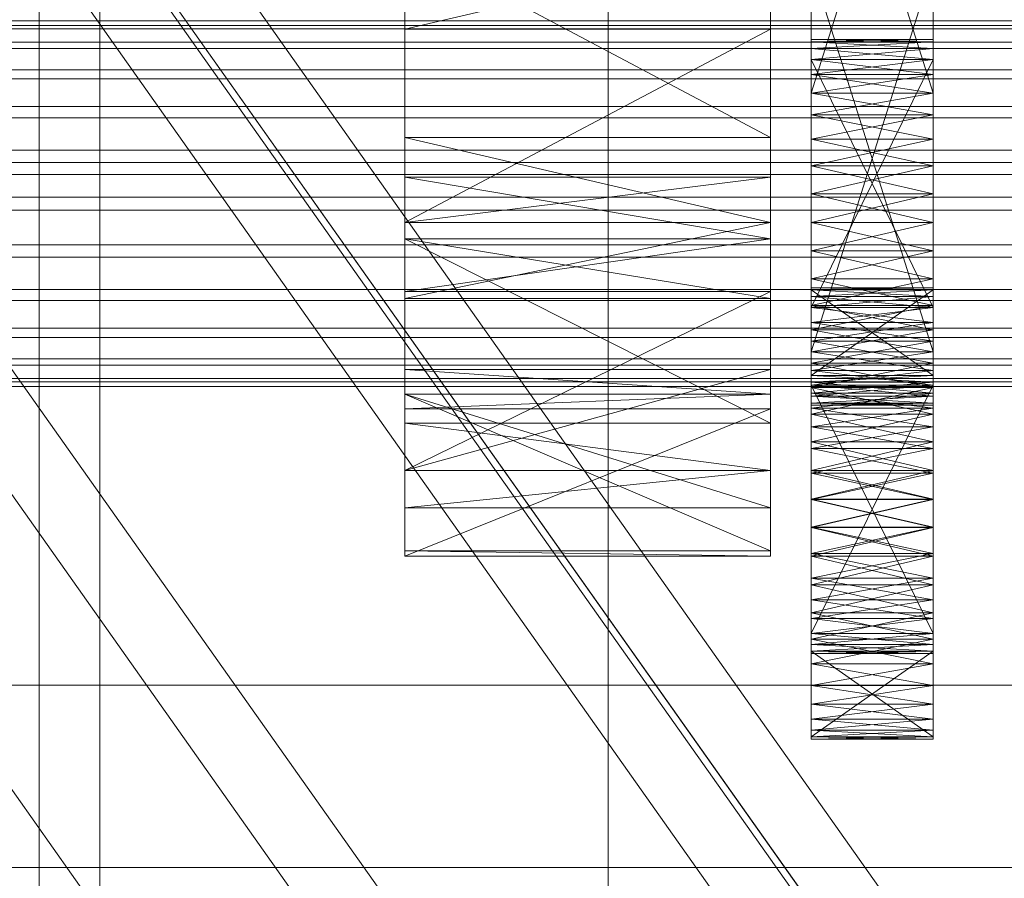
# Model space of a CAD drawing. Header units: millimetres. Extents: x -2233 to 61924, y -68080 to 6847.
# Tile 345 of 656: x 1411 to 1460, y -34735 to -34693. Entities that reach past the tile are written whole.
import ezdxf

# ---------------------------------------------------------------- set-up
doc = ezdxf.new("R2010")
doc.units = ezdxf.units.MM
for name, color, linetype, lineweight in [('COTAS_P', 1, 'Continuous', 0), ('frontal_C03', 7, 'Continuous', 0), ('frontal_C10', 7, 'Continuous', 0), ('frontal_secador', 7, 'Continuous', 0)]:
    doc.layers.add(name, color=color, linetype=linetype, lineweight=lineweight)
doc.dimstyles.new('R19_100', dxfattribs={"dimtxt": 250, "dimasz": 150, "dimexe": 150, "dimexo": 80, "dimgap": 100, "dimtad": 1, "dimtih": 1, "dimtoh": 1, "dimdsep": 46, "dimcen": 0.09, "dimadec": 0, "dimazin": 0, "dimtfac": 1, "dimtdec": 4, "dimtofl": 0, "dimtmove": 0, "dimatfit": 3, "dimfxl": 1, "dimtolj": 1, "dimtzin": 0, "dimarcsym": 0})

# ---------------------------------------------------------------- blocks, each defined once
blk = doc.blocks.new('DIM_R28_48')
at = {"layer": 'COTAS_P'}
for p, q in [((-1750, -34600), (-1600, -34555)), ((2600, -34600), (2450, -34555)), ((-1750, -35500), (-1750, -34600)), ((-1750, -34600), (2600, -34600)), ((-1750, -34600), (-1600, -34645)), ((2600, -34600), (2450, -34645)), ((2600, -35500), (2600, -34600))]:
    blk.add_line(p, q, dxfattribs=at)
blk.add_text('4350 P', height=250, dxfattribs=at).set_placement((425, -34500))
blk = doc.blocks.new('DIM_R28_50')
at = {"layer": 'COTAS_P'}
for p, q in [((1705.784, -34504.945), (1551.897, -34475.895)), ((-194.216, -34704.945), (1705.784, -34504.945)), ((1705.784, -34504.945), (1561.319, -34565.401)), ((1800, -35400), (1705.784, -34504.945)), ((-194.216, -34704.945), (-49.751, -34644.49)), ((-100, -35600), (-194.216, -34704.945)), ((-194.216, -34704.945), (-40.33, -34733.995))]:
    blk.add_line(p, q, dxfattribs=at)
blk.add_text('1910.5 P', height=250, rotation=6.009, dxfattribs=at).set_placement((745.315, -34505.495))

msp = doc.modelspace()

# ---------------------------------------------------------------- linework, layer by layer
at = {"layer": 'frontal_C03'}
for p, q in [((1440, -34813.291), (1440, -34466.384)), ((1440, -34475.367), (1440, -34822.274)), ((-1500, -34693.159), (1500, -34693.159)), ((-1500, -34693.384), (1500, -34693.384)), ((-1500, -34693.548), (1500, -34693.548)), ((-1500, -34694.206), (1500, -34694.206)), ((-1500, -34694.523), (1500, -34694.523)), ((-1500, -34695.569), (1500, -34695.569)), ((-1500, -34696.018), (1500, -34696.018)), ((-1500, -34697.382), (1500, -34697.382)), ((-1500, -34697.932), (1500, -34697.932)), ((-1500, -34699.519), (1500, -34699.519)), ((1500, -34700.133), (-1500, -34700.133)), ((1500, -34700.719), (-1500, -34700.719)), ((-1500, -34701.836), (1500, -34701.836)), ((-1500, -34702.471), (1500, -34702.471)), ((-1500, -34704.175), (1500, -34704.175)), ((-1500, -34704.789), (1500, -34704.789)), ((-1500, -34706.376), (1500, -34706.376)), ((-1500, -34706.926), (1500, -34706.926)), ((-1500, -34708.289), (1500, -34708.289)), ((-1500, -34708.738), (1500, -34708.738)), ((-1500, -34709.784), (1500, -34709.784)), ((-1500, -34710.102), (1500, -34710.102)), ((-1500, -34710.76), (1500, -34710.76)), ((-1500, -34710.924), (1500, -34710.924)), ((-1500, -34711.148), (1500, -34711.148)), ((1500, -34725.842), (-1500, -34725.842)), ((-1500, -34734.825), (1500, -34734.825))]:
    msp.add_line(p, q, dxfattribs=at)
at = {"layer": 'frontal_C10'}
for p, q in [((2096.558, -35700.701), (665.774, -33677.868)), ((2153.729, -35731.581), (735.755, -33726.859)), ((735.532, -33732.704), (2153.506, -35737.425)), ((1364.708, -34645.355), (1556.545, -34916.572)), ((1385.423, -34645.355), (1577.259, -34916.572)), ((1581.205, -34916.572), (1389.368, -34645.355)), ((1556.322, -34922.416), (1364.485, -34651.199)), ((1389.145, -34651.199), (1580.981, -34922.416))]:
    msp.add_line(p, q, dxfattribs=at)
at = {"layer": 'frontal_secador'}
for p, q in [((1412, -35140), (1412, -34540)), ((1430, -34711.527), (1430, -34577.639)), ((1448, -34577.639), (1448, -34711.527)), ((1415, -34990), (1415, -34600)), ((1430, -34645.858), (1430, -34711.527)), ((1448, -34711.527), (1448, -34645.858)), ((1430, -34703.89), (1430, -34669.365)), ((1430, -34711.527), (1430, -34669.365)), ((1448, -34669.365), (1448, -34703.89)), ((1448, -34669.365), (1448, -34711.527)), ((1450, -34675.05), (1450, -34698.99)), ((1456, -34698.99), (1456, -34675.05)), ((1450, -34697.785), (1450, -34676.031)), ((1450, -34703.075), (1450, -34676.031)), ((1450, -34711.635), (1450, -34676.031)), ((1456, -34676.031), (1456, -34697.785)), ((1456, -34676.031), (1456, -34703.075)), ((1456, -34676.031), (1456, -34711.635)), ((1450, -34676.768), (1450, -34696.712)), ((1450, -34676.768), (1450, -34698.99)), ((1456, -34696.712), (1456, -34676.768)), ((1456, -34698.99), (1456, -34676.768)), ((1450, -34697.785), (1450, -34677.686)), ((1450, -34677.686), (1450, -34696.712)), ((1456, -34677.686), (1450, -34696.712)), ((1456, -34696.712), (1450, -34677.686)), ((1456, -34677.686), (1456, -34697.785)), ((1456, -34696.712), (1456, -34677.686)), ((1450, -34711.094), (1450, -34681.268)), ((1450, -34681.268), (1450, -34698.99)), ((1456, -34681.268), (1456, -34711.094)), ((1456, -34698.99), (1456, -34681.268)), ((1450, -34711.094), (1450, -34686.831)), ((1456, -34686.831), (1456, -34711.094)), ((1450, -34688.135), (1450, -34710.357)), ((1450, -34688.135), (1450, -34711.635)), ((1456, -34710.357), (1456, -34688.135)), ((1456, -34711.635), (1456, -34688.135)), ((1430, -34689.361), (1430, -34700.859)), ((1430, -34698.895), (1430, -34689.361)), ((1430, -34703.89), (1430, -34689.361)), ((1430, -34689.361), (1430, -34693.572)), ((1430, -34689.361), (1430, -34711.527)), ((1448, -34689.361), (1430, -34693.572)), ((1448, -34698.895), (1430, -34689.361)), ((1448, -34700.859), (1448, -34689.361)), ((1448, -34689.361), (1448, -34698.895)), ((1448, -34689.361), (1448, -34703.89)), ((1448, -34693.572), (1448, -34689.361)), ((1448, -34711.527), (1448, -34689.361)), ((1450, -34709.439), (1450, -34689.34)), ((1450, -34711.094), (1450, -34689.34)), ((1456, -34689.34), (1456, -34709.439)), ((1456, -34689.34), (1456, -34711.094)), ((1450, -34690.413), (1450, -34710.357)), ((1450, -34709.439), (1450, -34690.413)), ((1456, -34709.439), (1450, -34690.413)), ((1456, -34690.413), (1450, -34709.439)), ((1456, -34710.357), (1456, -34690.413)), ((1456, -34690.413), (1456, -34709.439)), ((1430, -34706.827), (1430, -34693.572)), ((1430, -34693.572), (1430, -34703.075)), ((1430, -34703.89), (1430, -34693.572)), ((1448, -34693.572), (1430, -34693.572)), ((1448, -34693.572), (1430, -34703.075)), ((1448, -34693.572), (1448, -34706.827)), ((1448, -34703.075), (1448, -34693.572)), ((1448, -34693.572), (1448, -34703.89)), ((1450, -34694.186), (1450, -34694.075)), ((1456, -34694.186), (1450, -34694.075)), ((1456, -34694.075), (1450, -34694.075)), ((1456, -34694.075), (1450, -34694.186)), ((1450, -34694.075), (1450, -34694.516)), ((1450, -34694.186), (1450, -34695.056)), ((1450, -34694.516), (1450, -34694.186)), ((1450, -34708.01), (1450, -34694.186)), ((1450, -34694.186), (1450, -34698.99)), ((1450, -34712.51), (1450, -34694.186)), ((1450, -34694.186), (1450, -34709.439)), ((1450, -34722.572), (1450, -34694.186)), ((1456, -34694.516), (1450, -34694.186)), ((1456, -34694.186), (1450, -34694.186)), ((1456, -34694.186), (1450, -34694.516)), ((1450, -34695.056), (1450, -34694.516)), ((1456, -34695.056), (1450, -34694.516)), ((1456, -34694.516), (1450, -34694.516)), ((1456, -34694.516), (1450, -34695.056)), ((1450, -34694.516), (1450, -34707.272)), ((1450, -34695.794), (1450, -34694.516)), ((1450, -34694.516), (1450, -34708.927)), ((1450, -34697.785), (1450, -34694.516)), ((1450, -34703.075), (1450, -34694.516)), ((1456, -34694.186), (1456, -34694.075)), ((1456, -34694.516), (1456, -34694.075)), ((1456, -34695.056), (1456, -34694.186)), ((1456, -34694.186), (1456, -34694.516)), ((1456, -34694.186), (1456, -34708.01)), ((1456, -34698.99), (1456, -34694.186)), ((1456, -34694.186), (1456, -34712.51)), ((1456, -34709.439), (1456, -34694.186)), ((1456, -34694.186), (1456, -34722.572)), ((1456, -34694.516), (1456, -34695.056)), ((1456, -34707.272), (1456, -34694.516)), ((1456, -34694.516), (1456, -34695.794)), ((1456, -34708.927), (1456, -34694.516)), ((1456, -34694.516), (1456, -34697.785)), ((1456, -34694.516), (1456, -34703.075)), ((1450, -34695.056), (1450, -34696.712)), ((1450, -34695.794), (1450, -34695.056)), ((1450, -34708.01), (1450, -34695.056)), ((1450, -34695.056), (1450, -34707.272)), ((1450, -34695.056), (1450, -34698.99)), ((1456, -34695.794), (1450, -34695.056)), ((1456, -34695.056), (1450, -34695.056)), ((1456, -34695.056), (1450, -34707.272)), ((1456, -34707.272), (1450, -34695.056)), ((1456, -34695.056), (1450, -34695.794)), ((1456, -34696.712), (1456, -34695.056)), ((1456, -34695.056), (1456, -34695.794)), ((1456, -34695.056), (1456, -34708.01)), ((1456, -34707.272), (1456, -34695.056)), ((1456, -34698.99), (1456, -34695.056)), ((1450, -34696.712), (1450, -34695.794)), ((1456, -34696.712), (1450, -34695.794)), ((1456, -34695.794), (1450, -34695.794)), ((1450, -34697.785), (1450, -34695.794)), ((1456, -34695.794), (1450, -34696.712)), ((1456, -34695.794), (1456, -34696.712)), ((1456, -34695.794), (1456, -34697.785)), ((1450, -34696.712), (1450, -34697.785)), ((1456, -34696.712), (1450, -34696.712)), ((1456, -34696.712), (1450, -34697.785)), ((1450, -34696.712), (1450, -34698.99)), ((1456, -34697.785), (1450, -34696.712)), ((1456, -34697.785), (1456, -34696.712)), ((1456, -34698.99), (1456, -34696.712)), ((1450, -34700.294), (1450, -34697.785)), ((1450, -34697.785), (1450, -34698.99)), ((1450, -34703.075), (1450, -34697.785)), ((1456, -34697.785), (1450, -34697.785)), ((1456, -34697.785), (1450, -34698.99)), ((1456, -34698.99), (1450, -34697.785)), ((1456, -34697.785), (1456, -34700.294)), ((1456, -34698.99), (1456, -34697.785)), ((1456, -34697.785), (1456, -34703.075)), ((1430, -34698.895), (1430, -34700.859)), ((1430, -34703.075), (1430, -34698.895)), ((1448, -34703.075), (1430, -34698.895)), ((1448, -34698.895), (1430, -34698.895)), ((1448, -34700.859), (1448, -34698.895)), ((1448, -34698.895), (1448, -34703.075)), ((1450, -34698.99), (1450, -34700.294)), ((1456, -34698.99), (1450, -34698.99)), ((1456, -34698.99), (1450, -34700.294)), ((1450, -34698.99), (1450, -34701.668)), ((1450, -34698.99), (1450, -34704.483)), ((1450, -34698.99), (1450, -34709.439)), ((1456, -34700.294), (1450, -34698.99)), ((1450, -34698.99), (1450, -34711.094)), ((1456, -34700.294), (1456, -34698.99)), ((1456, -34701.668), (1456, -34698.99)), ((1456, -34704.483), (1456, -34698.99)), ((1456, -34709.439), (1456, -34698.99)), ((1456, -34711.094), (1456, -34698.99)), ((1450, -34703.075), (1450, -34700.294)), ((1450, -34700.294), (1450, -34701.668)), ((1456, -34700.294), (1450, -34700.294)), ((1456, -34700.294), (1450, -34701.668)), ((1456, -34701.668), (1450, -34700.294)), ((1456, -34700.294), (1456, -34703.075)), ((1456, -34701.668), (1456, -34700.294)), ((1430, -34700.859), (1430, -34703.075)), ((1430, -34703.89), (1430, -34700.859)), ((1448, -34703.89), (1430, -34700.859)), ((1448, -34700.859), (1430, -34700.859)), ((1448, -34700.859), (1430, -34703.075)), ((1448, -34703.075), (1448, -34700.859)), ((1448, -34700.859), (1448, -34703.89)), ((1450, -34701.668), (1450, -34703.075)), ((1456, -34701.668), (1450, -34701.668)), ((1456, -34701.668), (1450, -34703.075)), ((1450, -34701.668), (1450, -34704.483)), ((1456, -34703.075), (1450, -34701.668)), ((1456, -34703.075), (1456, -34701.668)), ((1456, -34704.483), (1456, -34701.668)), ((1430, -34703.075), (1430, -34706.827)), ((1448, -34703.075), (1430, -34703.075)), ((1448, -34703.075), (1430, -34706.827)), ((1448, -34706.827), (1448, -34703.075)), ((1450, -34705.857), (1450, -34703.075)), ((1450, -34703.075), (1450, -34704.483)), ((1450, -34708.365), (1450, -34703.075)), ((1450, -34711.635), (1450, -34703.075)), ((1456, -34703.075), (1450, -34703.075)), ((1456, -34703.075), (1450, -34704.483)), ((1456, -34704.483), (1450, -34703.075)), ((1450, -34724.18), (1450, -34703.075)), ((1450, -34703.075), (1450, -34708.927)), ((1456, -34703.075), (1456, -34705.857)), ((1456, -34704.483), (1456, -34703.075)), ((1456, -34703.075), (1456, -34708.365)), ((1456, -34703.075), (1456, -34711.635)), ((1456, -34703.075), (1456, -34724.18)), ((1456, -34708.927), (1456, -34703.075)), ((1430, -34706.827), (1430, -34703.89)), ((1430, -34703.89), (1430, -34710.317)), ((1430, -34712.954), (1430, -34703.89)), ((1430, -34711.527), (1430, -34703.89)), ((1430, -34703.89), (1430, -34706.486)), ((1448, -34706.827), (1430, -34703.89)), ((1448, -34703.89), (1430, -34703.89)), ((1448, -34703.89), (1430, -34706.486)), ((1448, -34712.954), (1430, -34703.89)), ((1448, -34703.89), (1448, -34706.827)), ((1448, -34710.317), (1448, -34703.89)), ((1448, -34703.89), (1448, -34712.954)), ((1448, -34703.89), (1448, -34711.527)), ((1448, -34706.486), (1448, -34703.89)), ((1450, -34704.483), (1450, -34705.857)), ((1456, -34704.483), (1450, -34704.483)), ((1456, -34704.483), (1450, -34705.857)), ((1450, -34704.483), (1450, -34707.161)), ((1450, -34704.483), (1450, -34709.439)), ((1456, -34705.857), (1450, -34704.483)), ((1456, -34705.857), (1456, -34704.483)), ((1456, -34707.161), (1456, -34704.483)), ((1456, -34709.439), (1456, -34704.483)), ((1450, -34708.365), (1450, -34705.857)), ((1450, -34705.857), (1450, -34707.161)), ((1456, -34705.857), (1450, -34705.857)), ((1456, -34705.857), (1450, -34707.161)), ((1456, -34707.161), (1450, -34705.857)), ((1456, -34705.857), (1456, -34708.365)), ((1456, -34707.161), (1456, -34705.857)), ((1430, -34717.124), (1430, -34706.486)), ((1430, -34706.486), (1430, -34715.291)), ((1430, -34711.527), (1430, -34706.486)), ((1448, -34706.486), (1430, -34706.486)), ((1448, -34706.486), (1430, -34715.291)), ((1448, -34706.486), (1448, -34717.124)), ((1448, -34715.291), (1448, -34706.486)), ((1448, -34706.486), (1448, -34711.527)), ((1450, -34706.402), (1450, -34706.291)), ((1456, -34706.402), (1450, -34706.291)), ((1456, -34706.291), (1450, -34706.291)), ((1456, -34706.291), (1450, -34706.402)), ((1450, -34706.291), (1450, -34710.611)), ((1450, -34706.731), (1450, -34706.291)), ((1450, -34706.291), (1450, -34711.481)), ((1450, -34708.01), (1450, -34706.291)), ((1450, -34706.402), (1450, -34707.272)), ((1450, -34706.731), (1450, -34706.402)), ((1450, -34710.941), (1450, -34706.402)), ((1450, -34706.402), (1450, -34710.611)), ((1450, -34706.402), (1450, -34708.927)), ((1450, -34706.402), (1450, -34713.883)), ((1450, -34714.21), (1450, -34706.402)), ((1450, -34706.402), (1450, -34723.31)), ((1450, -34724.79), (1450, -34706.402)), ((1456, -34706.731), (1450, -34706.402)), ((1456, -34706.402), (1450, -34706.402)), ((1456, -34706.402), (1450, -34710.611)), ((1456, -34710.611), (1450, -34706.402)), ((1456, -34706.402), (1450, -34706.731)), ((1456, -34706.402), (1456, -34706.291)), ((1456, -34710.611), (1456, -34706.291)), ((1456, -34706.291), (1456, -34706.731)), ((1456, -34711.481), (1456, -34706.291)), ((1456, -34706.291), (1456, -34708.01)), ((1456, -34707.272), (1456, -34706.402)), ((1456, -34706.402), (1456, -34706.731)), ((1456, -34706.402), (1456, -34710.941)), ((1456, -34710.611), (1456, -34706.402)), ((1456, -34708.927), (1456, -34706.402)), ((1456, -34713.883), (1456, -34706.402)), ((1456, -34706.402), (1456, -34714.21)), ((1456, -34723.31), (1456, -34706.402)), ((1456, -34706.402), (1456, -34724.79)), ((1448, -34706.827), (1430, -34706.827)), ((1450, -34707.272), (1450, -34706.731)), ((1456, -34707.272), (1450, -34706.731)), ((1456, -34706.731), (1450, -34706.731)), ((1450, -34708.01), (1450, -34706.731)), ((1456, -34706.731), (1450, -34707.272)), ((1456, -34706.731), (1456, -34707.272)), ((1456, -34706.731), (1456, -34708.01)), ((1450, -34707.161), (1450, -34708.365)), ((1456, -34707.161), (1450, -34707.161)), ((1456, -34707.161), (1450, -34708.365)), ((1450, -34707.161), (1450, -34709.439)), ((1456, -34708.365), (1450, -34707.161)), ((1450, -34707.272), (1450, -34708.01)), ((1456, -34707.272), (1450, -34707.272)), ((1456, -34707.272), (1450, -34708.01)), ((1450, -34707.272), (1450, -34708.927)), ((1456, -34708.01), (1450, -34707.272)), ((1456, -34708.365), (1456, -34707.161)), ((1456, -34709.439), (1456, -34707.161)), ((1456, -34708.01), (1456, -34707.272)), ((1456, -34708.927), (1456, -34707.272)), ((1450, -34710.001), (1450, -34708.01)), ((1450, -34708.01), (1450, -34708.927)), ((1450, -34712.51), (1450, -34708.01)), ((1456, -34708.01), (1450, -34708.01)), ((1456, -34708.01), (1450, -34708.927)), ((1456, -34708.927), (1450, -34708.01)), ((1450, -34708.01), (1450, -34711.481)), ((1450, -34718.072), (1450, -34708.01)), ((1456, -34708.01), (1456, -34710.001)), ((1456, -34708.927), (1456, -34708.01)), ((1456, -34708.01), (1456, -34712.51)), ((1456, -34711.481), (1456, -34708.01)), ((1456, -34708.01), (1456, -34718.072)), ((1450, -34710.357), (1450, -34708.365)), ((1450, -34708.365), (1450, -34709.439)), ((1450, -34711.635), (1450, -34708.365)), ((1456, -34708.365), (1450, -34708.365)), ((1456, -34708.365), (1450, -34709.439)), ((1456, -34709.439), (1450, -34708.365)), ((1450, -34724.18), (1450, -34708.365)), ((1456, -34708.365), (1456, -34710.357)), ((1456, -34709.439), (1456, -34708.365)), ((1456, -34708.365), (1456, -34711.635)), ((1456, -34708.365), (1456, -34724.18)), ((1450, -34708.927), (1450, -34710.001)), ((1456, -34708.927), (1450, -34708.927)), ((1456, -34708.927), (1450, -34710.001)), ((1450, -34708.927), (1450, -34711.205)), ((1450, -34708.927), (1450, -34713.883)), ((1456, -34710.001), (1450, -34708.927)), ((1450, -34708.927), (1450, -34719.377)), ((1450, -34708.927), (1450, -34724.18)), ((1456, -34710.001), (1456, -34708.927)), ((1456, -34711.205), (1456, -34708.927)), ((1456, -34713.883), (1456, -34708.927)), ((1456, -34719.377), (1456, -34708.927)), ((1456, -34724.18), (1456, -34708.927)), ((1450, -34710.357), (1450, -34709.439)), ((1456, -34709.439), (1450, -34709.439)), ((1456, -34709.439), (1450, -34710.357)), ((1456, -34710.357), (1450, -34709.439)), ((1450, -34709.439), (1450, -34711.094)), ((1450, -34709.439), (1450, -34723.85)), ((1450, -34709.439), (1450, -34724.291)), ((1450, -34709.439), (1450, -34722.572)), ((1450, -34709.439), (1450, -34711.965)), ((1456, -34709.439), (1456, -34710.357)), ((1456, -34711.094), (1456, -34709.439)), ((1456, -34723.85), (1456, -34709.439)), ((1456, -34724.291), (1456, -34709.439)), ((1456, -34722.572), (1456, -34709.439)), ((1456, -34711.965), (1456, -34709.439)), ((1450, -34712.51), (1450, -34710.001)), ((1450, -34710.001), (1450, -34711.205)), ((1456, -34710.001), (1450, -34710.001)), ((1456, -34710.001), (1450, -34711.205)), ((1456, -34711.205), (1450, -34710.001)), ((1456, -34710.001), (1456, -34712.51)), ((1456, -34711.205), (1456, -34710.001)), ((1430, -34712.954), (1430, -34710.317)), ((1430, -34710.317), (1430, -34715.291)), ((1430, -34711.527), (1430, -34710.317)), ((1448, -34711.527), (1430, -34710.317)), ((1448, -34710.317), (1430, -34710.317)), ((1448, -34710.317), (1430, -34715.291)), ((1448, -34710.317), (1448, -34712.954)), ((1448, -34715.291), (1448, -34710.317)), ((1448, -34710.317), (1448, -34711.527)), ((1450, -34711.635), (1450, -34710.357)), ((1450, -34710.357), (1450, -34711.094)), ((1456, -34710.357), (1450, -34710.357)), ((1456, -34710.357), (1450, -34711.094)), ((1456, -34711.094), (1450, -34710.357)), ((1450, -34723.31), (1450, -34710.357)), ((1450, -34724.18), (1450, -34710.357)), ((1456, -34710.357), (1456, -34711.635)), ((1456, -34711.094), (1456, -34710.357)), ((1456, -34710.357), (1456, -34723.31)), ((1456, -34710.357), (1456, -34724.18)), ((1450, -34710.611), (1450, -34710.941)), ((1456, -34710.611), (1450, -34710.611)), ((1456, -34710.611), (1450, -34710.941)), ((1450, -34710.611), (1450, -34711.481)), ((1456, -34710.941), (1450, -34710.611)), ((1450, -34712.219), (1450, -34710.941)), ((1450, -34710.941), (1450, -34711.481)), ((1450, -34714.21), (1450, -34710.941)), ((1456, -34710.941), (1450, -34710.941)), ((1456, -34710.941), (1450, -34711.481)), ((1456, -34711.481), (1450, -34710.941)), ((1456, -34710.941), (1456, -34710.611)), ((1456, -34711.481), (1456, -34710.611)), ((1456, -34710.941), (1456, -34712.219)), ((1456, -34711.481), (1456, -34710.941)), ((1456, -34710.941), (1456, -34714.21)), ((1450, -34711.094), (1450, -34711.635)), ((1456, -34711.094), (1450, -34711.094)), ((1456, -34711.094), (1450, -34711.635)), ((1456, -34711.635), (1450, -34711.094)), ((1450, -34711.094), (1450, -34723.85)), ((1450, -34723.31), (1450, -34711.094)), ((1456, -34723.31), (1450, -34711.094)), ((1456, -34711.094), (1450, -34723.31)), ((1450, -34711.965), (1450, -34711.094)), ((1450, -34711.205), (1450, -34712.51)), ((1456, -34711.205), (1450, -34711.205)), ((1456, -34711.205), (1450, -34712.51)), ((1450, -34711.205), (1450, -34713.883)), ((1456, -34712.51), (1450, -34711.205)), ((1450, -34711.481), (1450, -34712.219)), ((1456, -34711.481), (1450, -34711.481)), ((1456, -34711.481), (1450, -34712.219)), ((1450, -34711.481), (1450, -34713.136)), ((1450, -34711.481), (1450, -34715.414)), ((1450, -34711.481), (1450, -34720.908)), ((1450, -34711.481), (1450, -34728.389)), ((1450, -34718.072), (1450, -34711.481)), ((1456, -34712.219), (1450, -34711.481)), ((1456, -34711.635), (1456, -34711.094)), ((1456, -34723.85), (1456, -34711.094)), ((1456, -34711.094), (1456, -34723.31)), ((1456, -34711.094), (1456, -34711.965)), ((1456, -34712.51), (1456, -34711.205)), ((1456, -34713.883), (1456, -34711.205)), ((1456, -34712.219), (1456, -34711.481)), ((1456, -34713.136), (1456, -34711.481)), ((1456, -34715.414), (1456, -34711.481)), ((1456, -34720.908), (1456, -34711.481)), ((1456, -34728.389), (1456, -34711.481)), ((1456, -34711.481), (1456, -34718.072)), ((1430, -34717.124), (1430, -34711.527)), ((1430, -34711.527), (1430, -34712.256)), ((1430, -34719.235), (1430, -34711.527)), ((1448, -34717.124), (1430, -34711.527)), ((1448, -34711.527), (1430, -34711.527)), ((1448, -34711.527), (1430, -34712.256)), ((1448, -34719.235), (1430, -34711.527)), ((1448, -34711.527), (1448, -34717.124)), ((1448, -34712.256), (1448, -34711.527)), ((1448, -34711.527), (1448, -34719.235)), ((1450, -34712.075), (1450, -34711.635)), ((1450, -34711.635), (1450, -34711.965)), ((1456, -34711.635), (1450, -34711.635)), ((1456, -34711.635), (1450, -34711.965)), ((1456, -34711.965), (1450, -34711.635)), ((1450, -34711.965), (1450, -34712.075)), ((1456, -34711.965), (1450, -34711.965)), ((1456, -34711.965), (1450, -34712.075)), ((1456, -34712.075), (1450, -34711.965)), ((1456, -34711.635), (1456, -34712.075)), ((1456, -34711.965), (1456, -34711.635)), ((1456, -34712.075), (1456, -34711.965)), ((1430, -34719.235), (1430, -34712.256)), ((1430, -34712.256), (1430, -34719.5)), ((1448, -34712.256), (1430, -34712.256)), ((1448, -34712.256), (1430, -34719.5)), ((1448, -34712.256), (1448, -34719.235)), ((1448, -34719.5), (1448, -34712.256)), ((1456, -34712.075), (1450, -34712.075)), ((1450, -34714.21), (1450, -34712.219)), ((1450, -34712.219), (1450, -34713.136)), ((1456, -34712.219), (1450, -34712.219)), ((1456, -34712.219), (1450, -34713.136)), ((1456, -34713.136), (1450, -34712.219)), ((1456, -34712.219), (1456, -34714.21)), ((1456, -34713.136), (1456, -34712.219)), ((1450, -34715.291), (1450, -34712.51)), ((1450, -34712.51), (1450, -34713.883)), ((1450, -34718.072), (1450, -34712.51)), ((1450, -34722.572), (1450, -34712.51)), ((1456, -34712.51), (1450, -34712.51)), ((1456, -34712.51), (1450, -34713.883)), ((1456, -34713.883), (1450, -34712.51)), ((1456, -34712.51), (1456, -34715.291)), ((1456, -34713.883), (1456, -34712.51)), ((1456, -34712.51), (1456, -34718.072)), ((1456, -34712.51), (1456, -34722.572)), ((1430, -34715.291), (1430, -34712.954)), ((1448, -34715.291), (1430, -34712.954)), ((1448, -34712.954), (1430, -34712.954)), ((1448, -34712.954), (1448, -34715.291)), ((1450, -34713.136), (1450, -34714.21)), ((1456, -34713.136), (1450, -34713.136)), ((1456, -34713.136), (1450, -34714.21)), ((1450, -34713.136), (1450, -34715.414)), ((1456, -34714.21), (1450, -34713.136)), ((1456, -34714.21), (1456, -34713.136)), ((1456, -34715.414), (1456, -34713.136)), ((1450, -34713.883), (1450, -34715.291)), ((1456, -34713.883), (1450, -34713.883)), ((1456, -34713.883), (1450, -34715.291)), ((1450, -34713.883), (1450, -34716.699)), ((1450, -34713.883), (1450, -34719.377)), ((1450, -34713.883), (1450, -34723.31)), ((1456, -34715.291), (1450, -34713.883)), ((1456, -34715.291), (1456, -34713.883)), ((1456, -34716.699), (1456, -34713.883)), ((1456, -34719.377), (1456, -34713.883)), ((1456, -34723.31), (1456, -34713.883)), ((1450, -34716.719), (1450, -34714.21)), ((1450, -34714.21), (1450, -34715.414)), ((1450, -34719.5), (1450, -34714.21)), ((1450, -34724.79), (1450, -34714.21)), ((1456, -34714.21), (1450, -34714.21)), ((1456, -34714.21), (1450, -34715.414)), ((1456, -34715.414), (1450, -34714.21)), ((1456, -34714.21), (1456, -34716.719)), ((1456, -34715.414), (1456, -34714.21)), ((1456, -34714.21), (1456, -34719.5)), ((1456, -34714.21), (1456, -34724.79)), ((1430, -34715.291), (1430, -34717.124)), ((1448, -34715.291), (1430, -34715.291)), ((1448, -34715.291), (1430, -34717.124)), ((1448, -34717.124), (1448, -34715.291)), ((1450, -34718.072), (1450, -34715.291)), ((1450, -34715.291), (1450, -34716.699)), ((1456, -34715.291), (1450, -34715.291)), ((1456, -34715.291), (1450, -34716.699)), ((1456, -34716.699), (1450, -34715.291)), ((1456, -34715.291), (1456, -34718.072)), ((1456, -34716.699), (1456, -34715.291)), ((1450, -34715.414), (1450, -34716.719)), ((1456, -34715.414), (1450, -34715.414)), ((1456, -34715.414), (1450, -34716.719)), ((1450, -34715.414), (1450, -34718.092)), ((1450, -34715.414), (1450, -34720.908)), ((1456, -34716.719), (1450, -34715.414)), ((1456, -34716.719), (1456, -34715.414)), ((1456, -34718.092), (1456, -34715.414)), ((1456, -34720.908), (1456, -34715.414)), ((1450, -34716.699), (1450, -34718.072)), ((1456, -34716.699), (1450, -34716.699)), ((1456, -34716.699), (1450, -34718.072)), ((1450, -34716.699), (1450, -34719.377)), ((1456, -34718.072), (1450, -34716.699)), ((1450, -34719.5), (1450, -34716.719)), ((1450, -34716.719), (1450, -34718.092)), ((1456, -34716.719), (1450, -34716.719)), ((1456, -34716.719), (1450, -34718.092)), ((1456, -34718.092), (1450, -34716.719)), ((1456, -34718.072), (1456, -34716.699)), ((1456, -34719.377), (1456, -34716.699)), ((1456, -34716.719), (1456, -34719.5)), ((1456, -34718.092), (1456, -34716.719)), ((1448, -34717.124), (1430, -34717.124)), ((1450, -34720.581), (1450, -34718.072)), ((1450, -34718.072), (1450, -34719.377)), ((1450, -34722.572), (1450, -34718.072)), ((1456, -34718.072), (1450, -34718.072)), ((1456, -34718.072), (1450, -34719.377)), ((1456, -34719.377), (1450, -34718.072)), ((1450, -34728.389), (1450, -34718.072)), ((1450, -34718.092), (1450, -34719.5)), ((1456, -34718.092), (1450, -34718.092)), ((1456, -34718.092), (1450, -34719.5)), ((1450, -34718.092), (1450, -34720.908)), ((1456, -34719.5), (1450, -34718.092)), ((1456, -34718.072), (1456, -34720.581)), ((1456, -34719.377), (1456, -34718.072)), ((1456, -34718.072), (1456, -34722.572)), ((1456, -34718.072), (1456, -34728.389)), ((1456, -34719.5), (1456, -34718.092)), ((1456, -34720.908), (1456, -34718.092)), ((1430, -34719.5), (1430, -34719.235)), ((1448, -34719.5), (1430, -34719.235)), ((1448, -34719.235), (1430, -34719.235)), ((1448, -34719.235), (1448, -34719.5)), ((1448, -34719.5), (1430, -34719.5)), ((1450, -34719.377), (1450, -34720.581)), ((1456, -34719.377), (1450, -34719.377)), ((1456, -34719.377), (1450, -34720.581)), ((1450, -34719.377), (1450, -34721.655)), ((1450, -34719.377), (1450, -34723.31)), ((1456, -34720.581), (1450, -34719.377)), ((1450, -34719.377), (1450, -34724.18)), ((1450, -34722.281), (1450, -34719.5)), ((1450, -34719.5), (1450, -34720.908)), ((1450, -34724.79), (1450, -34719.5)), ((1456, -34719.5), (1450, -34719.5)), ((1456, -34719.5), (1450, -34720.908)), ((1456, -34720.908), (1450, -34719.5)), ((1456, -34720.581), (1456, -34719.377)), ((1456, -34721.655), (1456, -34719.377)), ((1456, -34723.31), (1456, -34719.377)), ((1456, -34724.18), (1456, -34719.377)), ((1456, -34719.5), (1456, -34722.281)), ((1456, -34720.908), (1456, -34719.5)), ((1456, -34719.5), (1456, -34724.79)), ((1450, -34722.572), (1450, -34720.581)), ((1450, -34720.581), (1450, -34721.655)), ((1456, -34720.581), (1450, -34720.581)), ((1456, -34720.581), (1450, -34721.655)), ((1456, -34721.655), (1450, -34720.581)), ((1456, -34720.581), (1456, -34722.572)), ((1456, -34721.655), (1456, -34720.581)), ((1450, -34720.908), (1450, -34722.281)), ((1456, -34720.908), (1450, -34720.908)), ((1456, -34720.908), (1450, -34722.281)), ((1450, -34720.908), (1450, -34723.586)), ((1450, -34720.908), (1450, -34725.864)), ((1450, -34720.908), (1450, -34728.389)), ((1456, -34722.281), (1450, -34720.908)), ((1456, -34722.281), (1456, -34720.908)), ((1456, -34723.586), (1456, -34720.908)), ((1456, -34725.864), (1456, -34720.908)), ((1456, -34728.389), (1456, -34720.908)), ((1450, -34721.655), (1450, -34722.572)), ((1456, -34721.655), (1450, -34721.655)), ((1456, -34721.655), (1450, -34722.572)), ((1450, -34721.655), (1450, -34723.31)), ((1456, -34722.572), (1450, -34721.655)), ((1456, -34722.572), (1456, -34721.655)), ((1456, -34723.31), (1456, -34721.655)), ((1450, -34724.79), (1450, -34722.281)), ((1450, -34722.281), (1450, -34723.586)), ((1456, -34722.281), (1450, -34722.281)), ((1456, -34722.281), (1450, -34723.586)), ((1456, -34723.586), (1450, -34722.281)), ((1450, -34723.85), (1450, -34722.572)), ((1450, -34722.572), (1450, -34723.31)), ((1450, -34724.291), (1450, -34722.572)), ((1456, -34722.572), (1450, -34722.572)), ((1456, -34722.572), (1450, -34723.31)), ((1456, -34723.31), (1450, -34722.572)), ((1450, -34728.389), (1450, -34722.572)), ((1456, -34722.281), (1456, -34724.79)), ((1456, -34723.586), (1456, -34722.281)), ((1456, -34722.572), (1456, -34723.85)), ((1456, -34723.31), (1456, -34722.572)), ((1456, -34722.572), (1456, -34724.291)), ((1456, -34722.572), (1456, -34728.389)), ((1450, -34723.85), (1450, -34723.31)), ((1456, -34723.31), (1450, -34723.31)), ((1456, -34723.31), (1450, -34723.85)), ((1456, -34723.85), (1450, -34723.31)), ((1450, -34723.31), (1450, -34724.18)), ((1450, -34723.31), (1450, -34728.5)), ((1450, -34723.31), (1450, -34728.059)), ((1450, -34723.31), (1450, -34724.79)), ((1450, -34723.586), (1450, -34724.79)), ((1456, -34723.586), (1450, -34723.586)), ((1456, -34723.586), (1450, -34724.79)), ((1450, -34723.586), (1450, -34725.864)), ((1456, -34724.79), (1450, -34723.586)), ((1456, -34723.31), (1456, -34723.85)), ((1456, -34724.18), (1456, -34723.31)), ((1456, -34728.5), (1456, -34723.31)), ((1456, -34728.059), (1456, -34723.31)), ((1456, -34724.79), (1456, -34723.31)), ((1456, -34724.79), (1456, -34723.586)), ((1456, -34725.864), (1456, -34723.586)), ((1450, -34724.291), (1450, -34723.85)), ((1450, -34723.85), (1450, -34724.18)), ((1456, -34723.85), (1450, -34723.85)), ((1456, -34723.85), (1450, -34724.18)), ((1456, -34724.18), (1450, -34723.85)), ((1450, -34728.389), (1450, -34723.85)), ((1456, -34723.85), (1456, -34724.291)), ((1456, -34724.18), (1456, -34723.85)), ((1456, -34723.85), (1456, -34728.389)), ((1450, -34724.18), (1450, -34724.291)), ((1456, -34724.18), (1450, -34724.18)), ((1456, -34724.18), (1450, -34724.291)), ((1456, -34724.291), (1450, -34724.18)), ((1450, -34724.18), (1450, -34728.5)), ((1450, -34728.389), (1450, -34724.18)), ((1456, -34728.389), (1450, -34724.18)), ((1456, -34724.18), (1450, -34728.389)), ((1456, -34724.291), (1450, -34724.291)), ((1456, -34724.291), (1456, -34724.18)), ((1456, -34728.5), (1456, -34724.18)), ((1456, -34724.18), (1456, -34728.389)), ((1450, -34726.781), (1450, -34724.79)), ((1450, -34724.79), (1450, -34725.864)), ((1450, -34728.059), (1450, -34724.79)), ((1456, -34724.79), (1450, -34724.79)), ((1456, -34724.79), (1450, -34725.864)), ((1456, -34725.864), (1450, -34724.79)), ((1456, -34724.79), (1456, -34726.781)), ((1456, -34725.864), (1456, -34724.79)), ((1456, -34724.79), (1456, -34728.059)), ((1450, -34725.864), (1450, -34726.781)), ((1456, -34725.864), (1450, -34725.864)), ((1456, -34725.864), (1450, -34726.781)), ((1450, -34725.864), (1450, -34727.519)), ((1450, -34725.864), (1450, -34728.389)), ((1456, -34726.781), (1450, -34725.864)), ((1456, -34726.781), (1456, -34725.864)), ((1456, -34727.519), (1456, -34725.864)), ((1456, -34728.389), (1456, -34725.864)), ((1450, -34728.059), (1450, -34726.781)), ((1450, -34726.781), (1450, -34727.519)), ((1456, -34726.781), (1450, -34726.781)), ((1456, -34726.781), (1450, -34727.519)), ((1456, -34727.519), (1450, -34726.781)), ((1456, -34726.781), (1456, -34728.059)), ((1456, -34727.519), (1456, -34726.781)), ((1450, -34727.519), (1450, -34728.059)), ((1456, -34727.519), (1450, -34727.519)), ((1456, -34727.519), (1450, -34728.059)), ((1450, -34727.519), (1450, -34728.389)), ((1456, -34728.059), (1450, -34727.519)), ((1456, -34728.059), (1456, -34727.519)), ((1456, -34728.389), (1456, -34727.519)), ((1450, -34728.5), (1450, -34728.059)), ((1450, -34728.059), (1450, -34728.389)), ((1456, -34728.059), (1450, -34728.059)), ((1456, -34728.059), (1450, -34728.389)), ((1456, -34728.389), (1450, -34728.059)), ((1450, -34728.5), (1450, -34728.389)), ((1456, -34728.389), (1450, -34728.389)), ((1456, -34728.389), (1450, -34728.5)), ((1456, -34728.5), (1450, -34728.389)), ((1456, -34728.059), (1456, -34728.5)), ((1456, -34728.389), (1456, -34728.059)), ((1456, -34728.389), (1456, -34728.5)), ((1456, -34728.5), (1450, -34728.5))]:
    msp.add_line(p, q, dxfattribs=at)

# ---------------------------------------------------------------- dimensions: what is measured, and where the dimension line sits
at = {"layer": 'COTAS_P'}
for p1, p2, picture, middle in [((-100, -35600), (1800, -35400), 'DIM_R28_50', (755.784, -34604.945)), ((-1750, -35500), (2600, -35500), 'DIM_R28_48', (425, -34600))]:
    dim = msp.add_aligned_dim(p1=p1, p2=p2, distance=900, text='<> P', dimstyle='R19_100', dxfattribs=at)
    dim.commit()
    dim.dimension.update_dxf_attribs({"geometry": picture, "text_midpoint": middle})

doc.saveas('drawing.dxf')
